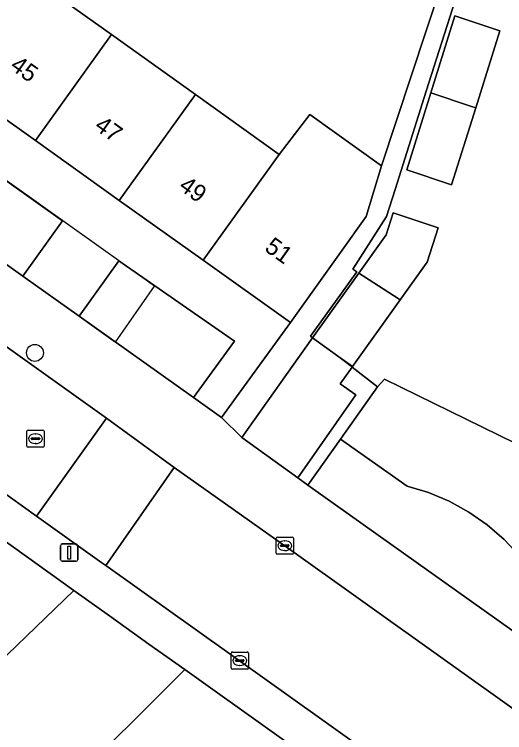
# Model space of a CAD drawing. Extents: x 162523 to 163266, y 381230 to 382050.
# Drawn here: x 163155.81 to 163184.22, y 381512.12 to 381553.76 of the extents above; entities that cross this region are included whole.
import ezdxf

# ---------------------------------------------------------------- set-up
doc = ezdxf.new("R2010")
doc.units = 0
for name, color, linetype in [('IMGEO_Boom', 7, 'Continuous'), ('IMGEO_Erf', 7, 'Continuous'), ('IMGEO_Groenvoorziening', 7, 'Continuous'), ('IMGEO_Haag', 7, 'Continuous'), ('IMGEO_Hek', 7, 'Continuous'), ('IMGEO_Kolk', 7, 'Continuous'), ('IMGEO_Lichtmast', 7, 'Continuous'), ('IMGEO_Pand', 7, 'Continuous'), ('IMGEO_Pand_nummerreeks', 7, 'Continuous'), ('IMGEO_Rijbaan_lokaal_open', 7, 'Continuous'), ('IMGEO_Rioolput', 7, 'Continuous'), ('IMGEO_Struiken', 7, 'Continuous'), ('IMGEO_Voetpad_open', 7, 'Continuous')]:
    doc.layers.add(name, color=color, linetype=linetype)

msp = doc.modelspace()

# ---------------------------------------------------------------- linework, layer by layer
at = {"layer": 'IMGEO_Boom'}
msp.add_circle((163157.006, 381534.132), 0.489, dxfattribs=at)
at = {"layer": 'IMGEO_Erf'}
for points in [[(163152.178, 381549.908), (163147.32, 381553.378), (163142.461, 381556.848), (163137.616, 381560.308), (163137.15, 381559.656), (163140.367, 381557.357), (163136.862, 381552.449), (163140.119, 381550.127), (163142.353, 381553.255), (163148.86, 381548.703), (163146.584, 381545.518), (163149.841, 381543.196), (163152.125, 381546.392), (163158.6, 381541.797), (163156.308, 381538.587), (163159.564, 381536.265), (163161.857, 381539.475), (163168.56, 381534.814), (163166.185, 381531.546), (163167.813, 381530.384), (163171.811, 381535.887), (163166.753, 381539.499), (163161.895, 381542.969), (163157.036, 381546.439)], [(163182.541, 381548.343), (163181.143, 381543.879), (163178.543, 381544.751), (163179.941, 381549.215), (163181.339, 381553.679), (163183.939, 381552.807)], [(163165.684, 381515.776), (163163.611, 381517.256), (163161.317, 381518.895), (163159.263, 381520.362), (163153.204, 381514.52), (163153.359, 381514.353), (163152.966, 381513.984), (163149.97, 381511.156), (163155.068, 381505.759), (163158.072, 381508.581), (163158.462, 381508.95), (163158.651, 381508.767)]]:
    msp.add_lwpolyline(points, close=True, dxfattribs=at)
for points in [[(163156.587, 381556.053), (163161.444, 381552.581), (163166.3, 381549.109), (163171.157, 381545.637), (163172.924, 381547.961), (163177.086, 381544.986), (163181.411, 381558.078)], [(163181.483, 381555.004), (163179.68, 381549.303), (163177.876, 381543.602), (163177.379, 381542.03), (163175.424, 381538.986), (163175.665, 381538.829), (163174.774, 381537.603), (163172.972, 381535.093), (163173.096, 381535.004), (163175.776, 381538.758), (163177.362, 381540.979), (163177.762, 381542.256), (163180.362, 381541.384), (163179.74, 381539.397), (163179.678, 381539.322), (163178.166, 381537.204), (163175.41, 381533.343), (163175.388, 381533.311), (163176.846, 381532.17), (163177.253, 381532.615), (163187.669, 381527.504)]]:
    msp.add_lwpolyline(points, dxfattribs=at)
at = {"layer": 'IMGEO_Groenvoorziening'}
for points in [[(163152.125, 381546.392), (163149.841, 381543.196), (163156.308, 381538.587), (163158.6, 381541.797)], [(163168.56, 381534.814), (163161.857, 381539.475), (163159.564, 381536.265), (163166.185, 381531.546)], [(163175.604, 381531.706), (163174.698, 381532.333), (163175.388, 381533.311), (163175.41, 381533.343), (163174.617, 381533.912), (163173.096, 381535.004), (163168.986, 381529.236), (163172.228, 381526.892)], [(163152.865, 381524.931), (163147.948, 381520.079), (163153.204, 381514.52), (163159.263, 381520.362)]]:
    msp.add_lwpolyline(points, close=True, dxfattribs=at)
for points in [[(163187.669, 381527.504), (163177.253, 381532.615), (163176.846, 381532.17), (163174.705, 381529.131), (163178.574, 381526.411), (163179.815, 381526.036), (163181.01, 381525.532), (163182.145, 381524.907), (163183.21, 381524.167), (163184.19, 381523.319), (163185.077, 381522.373)], [(163185.077, 381522.373), (163184.19, 381523.319), (163183.21, 381524.167), (163182.145, 381524.907), (163181.01, 381525.532), (163179.815, 381526.036), (163178.574, 381526.411), (163174.705, 381529.131), (163172.819, 381526.456), (163193.256, 381511.932)]]:
    msp.add_lwpolyline(points, dxfattribs=at)
at = {"layer": 'IMGEO_Haag'}
for points in [[(163161.673, 381534.762), (163163.942, 381537.994), (163153.837, 381545.188), (163151.559, 381541.972)], [(163152.865, 381524.931), (163147.948, 381520.079), (163153.204, 381514.52), (163159.263, 381520.362)]]:
    msp.add_lwpolyline(points, close=True, dxfattribs=at)
at = {"layer": 'IMGEO_Hek'}
for points in [[(163174.617, 381533.912), (163175.07, 381533.558)], [(163175.07, 381533.558), (163176.846, 381532.17)], [(163176.846, 381532.17), (163177.253, 381532.615), (163187.669, 381527.504)]]:
    msp.add_lwpolyline(points, dxfattribs=at)
at = {"layer": 'IMGEO_Kolk'}
for p, q in [((163170.98, 381522.531), (163170.98, 381523.383)), ((163171.055, 381523.457), (163171.907, 381523.457)), ((163171.981, 381523.383), (163171.981, 381522.531)), ((163171.239, 381522.951), (163171.239, 381522.963)), ((163171.282, 381523), (163171.68, 381523)), ((163171.468, 381523.237), (163171.493, 381523.237)), ((163171.723, 381522.963), (163171.723, 381522.951)), ((163171.677, 381522.914), (163171.279, 381522.914)), ((163171.491, 381522.677), (163171.466, 381522.677)), ((163171.907, 381522.457), (163171.055, 381522.457)), ((163168.373, 381515.867), (163168.373, 381516.719)), ((163168.448, 381516.793), (163169.3, 381516.793)), ((163169.374, 381516.719), (163169.374, 381515.867)), ((163168.632, 381516.287), (163168.632, 381516.299)), ((163168.675, 381516.336), (163169.073, 381516.336)), ((163168.861, 381516.573), (163168.886, 381516.573)), ((163169.116, 381516.299), (163169.116, 381516.287)), ((163169.07, 381516.25), (163168.672, 381516.25)), ((163168.884, 381516.013), (163168.859, 381516.013)), ((163169.3, 381515.793), (163168.448, 381515.793))]:
    msp.add_line(p, q, dxfattribs=at)
for points in [[(163170.98, 381522.531), (163170.98, 381523.383)], [(163171.055, 381523.457), (163171.907, 381523.457)], [(163171.981, 381523.383), (163171.981, 381522.531)], [(163171.907, 381522.457), (163171.055, 381522.457)], [(163168.373, 381515.867), (163168.373, 381516.719)], [(163168.448, 381516.793), (163169.3, 381516.793)], [(163169.374, 381516.719), (163169.374, 381515.867)], [(163169.3, 381515.793), (163168.448, 381515.793)]]:
    msp.add_lwpolyline(points, dxfattribs=at)
for centre, radius, start, end in [((163171.057, 381523.381), 0.0765, 91.552, 178.448), ((163171.057, 381523.381), 0.0765, 91.552, 178.448), ((163171.905, 381523.381), 0.0765, 1.552, 88.448), ((163171.905, 381523.381), 0.0765, 1.552, 88.448), ((163171.279, 381522.96), 0.0403, 85.8775, 175.7526), ((163171.276, 381522.95), 0.0366, 178.938, 274.7102), ((163171.68, 381522.957), 0.043, 264.8664, 352.4533), ((163171.684, 381522.962), 0.0386, 1.7309, 96.639), ((163171.057, 381522.533), 0.0765, 181.552, 268.448), ((163171.057, 381522.533), 0.0765, 181.552, 268.448), ((163171.905, 381522.533), 0.0765, 271.552, 358.448), ((163171.905, 381522.533), 0.0765, 271.552, 358.448), ((163168.45, 381516.717), 0.0765, 91.552, 178.448), ((163168.45, 381516.717), 0.0765, 91.552, 178.448), ((163169.298, 381516.717), 0.0765, 1.552, 88.448), ((163169.298, 381516.717), 0.0765, 1.552, 88.448), ((163168.672, 381516.296), 0.0403, 85.8775, 175.7526), ((163168.669, 381516.286), 0.0366, 178.938, 274.7102), ((163169.073, 381516.293), 0.043, 264.8664, 352.4533), ((163169.077, 381516.298), 0.0386, 1.7309, 96.639), ((163168.45, 381515.869), 0.0765, 181.552, 268.448), ((163168.45, 381515.869), 0.0765, 181.552, 268.448), ((163169.298, 381515.869), 0.0765, 271.552, 358.448), ((163169.298, 381515.869), 0.0765, 271.552, 358.448)]:
    msp.add_arc(centre, radius, start, end, dxfattribs=at)
for centre, major_axis, ratio, start_param, end_param in [((163171.467, 381522.957), (-0.387, 0.002), 0.722429, 4.712389, 7.853982), ((163171.492, 381522.957), (-0.39, 0.002), 0.717154, 1.570796, 4.712389), ((163168.86, 381516.293), (-0.387, 0.002), 0.722429, 4.712389, 7.853982), ((163168.885, 381516.293), (-0.39, 0.002), 0.717154, 1.570796, 4.712389)]:
    msp.add_ellipse(centre, major_axis=major_axis, ratio=ratio, start_param=start_param, end_param=end_param, dxfattribs=at)
at = {"layer": 'IMGEO_Lichtmast'}
for p, q in [((163158.492, 381522.156), (163158.492, 381522.956)), ((163158.492, 381522.956), (163158.492, 381522.156)), ((163158.592, 381523.056), (163159.382, 381523.056)), ((163159.382, 381523.056), (163158.592, 381523.056)), ((163159.482, 381522.956), (163159.482, 381522.156)), ((163159.482, 381522.156), (163159.482, 381522.956)), ((163159.382, 381522.056), (163158.592, 381522.056)), ((163158.592, 381522.056), (163159.382, 381522.056))]:
    msp.add_line(p, q, dxfattribs=at)
msp.add_lwpolyline([(163158.912, 381522.931), (163159.062, 381522.931), (163159.062, 381522.181), (163158.912, 381522.181), (163158.912, 381522.931)], dxfattribs=at)
for centre, start, end in [((163158.592, 381522.956), 90, 180), ((163158.592, 381522.956), 90, 180), ((163159.382, 381522.956), 0, 90), ((163159.382, 381522.956), 360, 90), ((163158.592, 381522.156), 180, 270), ((163158.592, 381522.156), 180, 270), ((163159.382, 381522.156), 270, 0), ((163159.382, 381522.156), 270, 0)]:
    msp.add_arc(centre, 0.1, start, end, dxfattribs=at)
at = {"layer": 'IMGEO_Pand'}
for points in [[(163157.036, 381546.439), (163161.444, 381552.581), (163156.587, 381556.053), (163152.178, 381549.908)], [(163179.941, 381549.215), (163182.295, 381548.426), (163182.541, 381548.343), (163183.939, 381552.807), (163181.339, 381553.679)], [(163157.036, 381546.439), (163161.895, 381542.969), (163166.3, 381549.109), (163161.444, 381552.581)], [(163182.541, 381548.343), (163182.295, 381548.426), (163179.941, 381549.215), (163178.543, 381544.751), (163181.143, 381543.879)], [(163166.753, 381539.499), (163171.157, 381545.637), (163166.3, 381549.109), (163161.895, 381542.969)], [(163176.198, 381542.033), (163177.086, 381544.986), (163172.924, 381547.961), (163171.157, 381545.637), (163166.753, 381539.499), (163171.811, 381535.887), (163174.716, 381539.957)], [(163175.776, 381538.758), (163177.785, 381537.452), (163178.166, 381537.204), (163179.678, 381539.322), (163179.74, 381539.397), (163180.362, 381541.384), (163177.762, 381542.256), (163177.362, 381540.979)], [(163178.166, 381537.204), (163177.785, 381537.452), (163175.776, 381538.758), (163173.096, 381535.004), (163174.617, 381533.912), (163175.41, 381533.343)]]:
    msp.add_lwpolyline(points, close=True, dxfattribs=at)
at = {"layer": 'IMGEO_Rijbaan_lokaal_open'}
for points in [[(163130.622, 381543.577), (163147.662, 381531.434), (163155.592, 381525.754), (163157.1, 381524.676), (163161.145, 381530.339), (163133.128, 381550.366), (163113.13, 381564.653), (163110.69, 381566.372), (163108.563, 381564.251), (163105.848, 381561.2), (163116.261, 381553.653), (163123.831, 381548.305)], [(163160.891, 381521.966), (163161.104, 381521.814), (163165.069, 381527.497), (163161.145, 381530.339), (163157.1, 381524.676)]]:
    msp.add_lwpolyline(points, close=True, dxfattribs=at)
msp.add_lwpolyline([(163189.839, 381509.84), (163171.48, 381522.956), (163170.968, 381523.319), (163168.056, 381525.381), (163165.069, 381527.497), (163161.104, 381521.814), (163168.241, 381516.724), (163177.201, 381510.323), (163177.291, 381510.259), (163177.38, 381510.194), (163191.754, 381499.836)], dxfattribs=at)
at = {"layer": 'IMGEO_Rioolput'}
for p, q in [((163156.537, 381528.734), (163156.537, 381529.586)), ((163156.612, 381529.66), (163157.464, 381529.66)), ((163157.538, 381529.586), (163157.538, 381528.734)), ((163156.796, 381529.154), (163156.796, 381529.166)), ((163156.839, 381529.203), (163157.237, 381529.203)), ((163157.025, 381529.44), (163157.05, 381529.44)), ((163157.28, 381529.166), (163157.28, 381529.154)), ((163157.234, 381529.117), (163156.836, 381529.117)), ((163157.048, 381528.88), (163157.023, 381528.88)), ((163157.464, 381528.66), (163156.612, 381528.66))]:
    msp.add_line(p, q, dxfattribs=at)
for points in [[(163156.537, 381528.734), (163156.537, 381529.586)], [(163156.612, 381529.66), (163157.464, 381529.66)], [(163157.538, 381529.586), (163157.538, 381528.734)], [(163157.464, 381528.66), (163156.612, 381528.66)]]:
    msp.add_lwpolyline(points, dxfattribs=at)
for centre, radius, start, end in [((163156.614, 381529.584), 0.0765, 91.552, 178.448), ((163156.614, 381529.584), 0.0765, 91.552, 178.448), ((163157.462, 381529.584), 0.0765, 1.552, 88.448), ((163157.462, 381529.584), 0.0765, 1.552, 88.448), ((163156.836, 381529.163), 0.0403, 85.8775, 175.7526), ((163157.241, 381529.165), 0.0386, 1.7309, 96.639), ((163156.833, 381529.153), 0.0366, 178.938, 274.7102), ((163157.237, 381529.16), 0.043, 264.8664, 352.4533), ((163156.614, 381528.736), 0.0765, 181.552, 268.448), ((163156.614, 381528.736), 0.0765, 181.552, 268.448), ((163157.462, 381528.736), 0.0765, 271.552, 358.448), ((163157.462, 381528.736), 0.0765, 271.552, 358.448)]:
    msp.add_arc(centre, radius, start, end, dxfattribs=at)
for centre, major_axis, ratio, start_param, end_param in [((163157.024, 381529.16), (-0.387, 0.002), 0.722429, 4.712389, 7.853982), ((163157.049, 381529.16), (-0.39, 0.002), 0.717154, 1.570796, 4.712389)]:
    msp.add_ellipse(centre, major_axis=major_axis, ratio=ratio, start_param=start_param, end_param=end_param, dxfattribs=at)
at = {"layer": 'IMGEO_Struiken'}
msp.add_lwpolyline([(163175.673, 381508.643), (163165.684, 381515.776), (163158.651, 381508.767), (163161.133, 381506.108), (163163.055, 381507.925), (163165.332, 381510.07), (163168.012, 381507.231), (163173.632, 381501.286), (163175.801, 381498.93), (163177.375, 381503.46)], dxfattribs=at)
at = {"layer": 'IMGEO_Voetpad_open'}
for points in [[(163095.51, 381584.197), (163094.926, 381584.429), (163092.321, 381581.371), (163099.218, 381575.497), (163096.843, 381572.929), (163099.859, 381570.401), (163102.308, 381573.031), (163106.141, 381569.765), (163107.001, 381569.195), (163104.5, 381566.53), (163108.563, 381564.251), (163110.69, 381566.372), (163113.13, 381564.653), (163133.128, 381550.366), (163161.145, 381530.339), (163165.069, 381527.497), (163168.056, 381525.381), (163170.968, 381523.319), (163171.48, 381522.956), (163189.839, 381509.84)], [(163181.411, 381558.078), (163177.086, 381544.986), (163176.198, 381542.033), (163174.716, 381539.957), (163171.811, 381535.887), (163167.813, 381530.384), (163168.986, 381529.236), (163173.096, 381535.004), (163172.972, 381535.093), (163174.774, 381537.603), (163175.665, 381538.829), (163175.424, 381538.986), (163177.379, 381542.03), (163177.876, 381543.602), (163179.68, 381549.303), (163181.483, 381555.004)], [(163196.977, 381509.495), (163193.256, 381511.932), (163172.819, 381526.456), (163172.228, 381526.892), (163168.986, 381529.236), (163167.813, 381530.384), (163166.185, 381531.546), (163159.564, 381536.265), (163156.308, 381538.587), (163149.841, 381543.196), (163146.584, 381545.518)], [(163177.38, 381510.194), (163177.291, 381510.259), (163177.201, 381510.323), (163168.241, 381516.724), (163161.104, 381521.814), (163160.891, 381521.966), (163157.1, 381524.676), (163155.592, 381525.754), (163147.662, 381531.434), (163130.622, 381543.577)], [(163152.865, 381524.931), (163159.263, 381520.362), (163161.317, 381518.895), (163163.611, 381517.256), (163165.684, 381515.776), (163175.673, 381508.643)]]:
    msp.add_lwpolyline(points, dxfattribs=at)
msp.add_lwpolyline([(163176.846, 381532.17), (163175.388, 381533.311), (163174.698, 381532.333), (163175.604, 381531.706), (163172.228, 381526.892), (163172.819, 381526.456), (163174.705, 381529.131)], close=True, dxfattribs=at)

# ---------------------------------------------------------------- texts
at = {"layer": 'IMGEO_Pand_nummerreeks'}
for s, rotation, p in [('45', 324.4668, (163155.506, 381550.628)), ('47', 324.4668, (163160.391, 381547.14)), ('49', 324.4668, (163165.276, 381543.651)), ('51', 324.4652, (163170.252, 381540.096))]:
    msp.add_text(s, height=1, rotation=rotation, dxfattribs=at).set_placement(p)

doc.saveas('drawing.dxf')
